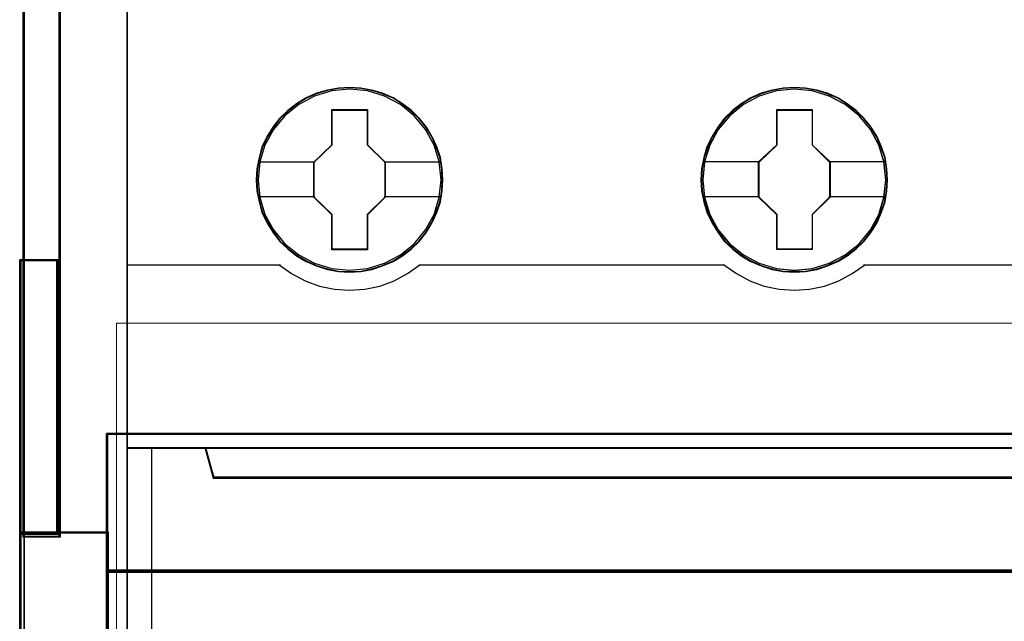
# Model space of a CAD drawing. Header units: millimetres. Extents: x -1290 to 1795, y -4192 to -1311.
# Tile 889 of 1056: x 1427.56 to 1435.53, y -2252.18 to -2247.31. Entities that reach past the tile are written whole.
import ezdxf

# ---------------------------------------------------------------- set-up
doc = ezdxf.new("R2010")
doc.units = ezdxf.units.MM
doc.layers.add('30', color=7, linetype='Continuous')
doc.layers.add('45', color=7, linetype='Continuous')
doc.layers.add('Aparatura', color=7, linetype='Continuous', lineweight=13)

# ---------------------------------------------------------------- blocks, each defined once
blk = doc.blocks.new('*U276')
at = {"layer": '45', "color": 7}
for points in [[(540.381716, -233.620833), (468.360898, -233.620833), (468.360898, -315.649396), (540.381716, -315.649396), (540.381716, -233.620833)], [(481.149122, -241.542588), (481.126731, -241.094659), (481.053958, -240.641199), (480.902815, -240.21539), (480.723683, -239.800641), (480.488571, -239.413542), (480.208677, -239.065152), (479.878402, -238.744413), (479.514539, -238.467913), (479.145078, -238.224594), (478.714041, -238.042104), (478.283003, -237.914914), (477.829574, -237.831965), (477.376146, -237.804315), (476.922717, -237.831965), (476.480483, -237.914914), (476.032652, -238.042104), (475.618409, -238.224594), (475.232154, -238.467913), (474.873889, -238.744413), (474.538016, -239.065152), (474.274915, -239.413542), (474.034206, -239.800641), (473.832682, -240.21539), (473.715127, -240.641199), (473.62556, -241.094659), (473.597571, -241.542588), (473.62556, -241.990517), (473.715127, -242.427386), (473.832682, -242.858725), (474.034206, -243.267945), (474.274915, -243.660574), (474.538016, -244.020023), (474.873889, -244.335233), (475.232154, -244.611732), (475.618409, -244.843992), (476.032652, -245.026481), (476.480483, -245.164731), (476.922717, -245.253211), (477.376146, -245.275331), (477.829574, -245.253211), (478.283003, -245.164731), (478.714041, -245.026481), (479.145078, -244.843992), (479.514539, -244.611732), (479.878402, -244.335233), (480.208677, -244.020023), (480.488571, -243.660574), (480.723683, -243.267945), (480.902815, -242.858725), (481.053958, -242.427386), (481.126731, -241.990517), (481.149122, -241.542588)], [(481.149122, -241.542588), (481.126731, -241.094659), (481.053958, -240.641199), (480.902815, -240.21539), (480.723683, -239.800641), (480.488571, -239.413542), (480.208677, -239.065152), (479.878402, -238.744413), (479.514539, -238.467913), (479.145078, -238.224594), (478.714041, -238.042104), (478.283003, -237.914914), (477.829574, -237.831965), (477.376146, -237.804315), (476.922717, -237.831965), (476.480483, -237.914914), (476.032652, -238.042104), (475.618409, -238.224594), (475.232154, -238.467913), (474.873889, -238.744413), (474.538016, -239.065152), (474.274915, -239.413542), (474.034206, -239.800641), (473.832682, -240.21539), (473.715127, -240.641199), (473.62556, -241.094659), (473.597571, -241.542588), (473.62556, -241.990517), (473.715127, -242.427386), (473.832682, -242.858725), (474.034206, -243.267945), (474.274915, -243.660574), (474.538016, -244.020023), (474.873889, -244.335233), (475.232154, -244.611732), (475.618409, -244.843992), (476.032652, -245.026481), (476.480483, -245.164731), (476.922717, -245.253211), (477.376146, -245.275331), (477.829574, -245.253211), (478.283003, -245.164731), (478.714041, -245.026481), (479.145078, -244.843992), (479.514539, -244.611732), (479.878402, -244.335233), (480.208677, -244.020023), (480.488571, -243.660574), (480.723683, -243.267945), (480.902815, -242.858725), (481.053958, -242.427386), (481.126731, -241.990517), (481.149122, -241.542588)], [(499.150746, -241.542588), (499.122758, -241.094659), (499.055585, -240.641199), (498.898849, -240.21539), (498.719722, -239.800641), (498.484617, -239.408012), (498.204731, -239.065152), (497.874466, -238.744413), (497.510614, -238.467913), (497.141165, -238.224594), (496.71014, -238.042104), (496.284713, -237.914914), (495.8257, -237.831965), (495.372285, -237.804315), (494.91887, -237.831965), (494.47665, -237.914914), (494.028832, -238.042104), (493.620199, -238.224594), (493.228358, -238.467913), (492.870104, -238.744413), (492.539839, -239.065152), (492.276746, -239.408012), (492.030446, -239.800641), (491.834526, -240.21539), (491.711376, -240.641199), (491.621812, -241.094659), (491.593824, -241.542588), (491.621812, -241.990517), (491.711376, -242.427386), (491.834526, -242.853195), (492.030446, -243.267945), (492.276746, -243.660574), (492.539839, -244.020023), (492.870104, -244.335233), (493.228358, -244.611732), (493.620199, -244.843992), (494.028832, -245.026481), (494.47665, -245.164731), (494.91887, -245.253211), (495.372285, -245.275331), (495.8257, -245.253211), (496.284713, -245.164731), (496.71014, -245.026481), (497.141165, -244.843992), (497.510614, -244.611732), (497.874466, -244.335233), (498.204731, -244.020023), (498.484617, -243.660574), (498.719722, -243.267945), (498.898849, -242.853195), (499.055585, -242.427386), (499.122758, -241.990517), (499.150746, -241.542588)], [(499.150746, -241.542588), (499.122758, -241.094659), (499.055585, -240.641199), (498.898849, -240.21539), (498.719722, -239.800641), (498.484617, -239.408012), (498.204731, -239.065152), (497.874466, -238.744413), (497.510614, -238.467913), (497.141165, -238.224594), (496.71014, -238.042104), (496.284713, -237.914914), (495.8257, -237.831965), (495.372285, -237.804315), (494.91887, -237.831965), (494.47665, -237.914914), (494.028832, -238.042104), (493.620199, -238.224594), (493.228358, -238.467913), (492.870104, -238.744413), (492.539839, -239.065152), (492.276746, -239.408012), (492.030446, -239.800641), (491.834526, -240.21539), (491.711376, -240.641199), (491.621812, -241.094659), (491.593824, -241.542588), (491.621812, -241.990517), (491.711376, -242.427386), (491.834526, -242.853195), (492.030446, -243.267945), (492.276746, -243.660574), (492.539839, -244.020023), (492.870104, -244.335233), (493.228358, -244.611732), (493.620199, -244.843992), (494.028832, -245.026481), (494.47665, -245.164731), (494.91887, -245.253211), (495.372285, -245.275331), (495.8257, -245.253211), (496.284713, -245.164731), (496.71014, -245.026481), (497.141165, -244.843992), (497.510614, -244.611732), (497.874466, -244.335233), (498.204731, -244.020023), (498.484617, -243.660574), (498.719722, -243.267945), (498.898849, -242.853195), (499.055585, -242.427386), (499.122758, -241.990517), (499.150746, -241.542588)], [(499.129262, -241.542572), (499.101433, -241.097226), (499.034642, -240.646383), (498.878797, -240.223029), (498.700689, -239.810672), (498.466921, -239.420308), (498.188627, -239.079426), (497.860239, -238.760536), (497.498456, -238.485632), (497.131107, -238.243716), (496.702533, -238.062279), (496.279525, -237.935822), (495.823122, -237.853351), (495.372285, -237.82586), (494.921448, -237.853351), (494.481742, -237.935822), (494.036471, -238.062279), (493.630161, -238.243716), (493.240548, -238.485632), (492.884331, -238.760536), (492.555943, -239.079426), (492.294346, -239.420308), (492.049447, -239.810672), (491.854641, -240.223029), (491.732191, -240.646383), (491.643137, -241.097226), (491.615308, -241.542572), (491.643137, -241.987917), (491.732191, -242.422267), (491.854641, -242.84562), (492.049447, -243.257977), (492.294346, -243.648342), (492.555943, -244.005718), (492.884331, -244.319109), (493.240548, -244.594014), (493.630161, -244.824934), (494.036471, -245.006371), (494.481742, -245.143823), (494.921448, -245.231793), (495.372285, -245.253785), (495.823122, -245.231793), (496.279525, -245.143823), (496.702533, -245.006371), (497.131107, -244.824934), (497.498456, -244.594014), (497.860239, -244.319109), (498.188627, -244.005718), (498.466921, -243.648342), (498.700689, -243.257977), (498.878797, -242.84562), (499.034642, -242.422267), (499.101433, -241.987917), (499.129262, -241.542572)], [(476.663151, -238.705649), (478.104075, -238.705649), (478.104075, -240.12416), (478.821712, -240.827874), (478.821712, -242.246385), (478.104075, -242.961182), (478.104075, -244.368611), (476.663151, -244.368611), (476.663151, -242.961182), (475.928562, -242.246385), (475.928562, -240.827874), (476.663151, -240.12416), (476.663151, -238.705649)], [(476.663151, -238.705649), (478.104075, -238.705649), (478.104075, -238.705649), (478.104075, -240.12416), (478.104075, -240.12416), (478.821712, -240.827874), (478.821712, -240.827874), (478.821712, -242.246385), (478.821712, -242.246385), (478.104075, -242.961182), (478.104075, -242.961182), (478.104075, -244.368611), (478.104075, -244.368611), (476.663151, -244.368611), (476.663151, -244.368611), (476.663151, -242.961182), (476.663151, -242.961182), (475.928562, -242.246385), (475.928562, -242.246385), (475.928562, -240.827874), (475.928562, -240.827874), (476.663151, -240.12416), (476.663151, -240.12416), (476.663151, -238.705649), (476.663151, -238.705649)], [(476.674179, -238.727194), (478.094596, -238.727194), (478.094596, -240.134911), (478.802018, -240.833271), (478.802018, -242.240988), (478.094596, -242.950346), (478.094596, -244.347065), (476.674179, -244.347065), (476.674179, -242.950346), (475.950046, -242.240988), (475.950046, -240.833271), (476.674179, -240.134911), (476.674179, -238.727194)], [(494.666845, -238.705649), (496.102118, -238.705649), (496.102118, -240.124198), (496.819755, -240.822391), (496.819755, -242.246482), (496.102118, -242.961298), (496.102118, -244.363224), (494.666845, -244.363224), (494.666845, -242.961298), (493.926605, -242.246482), (493.926605, -240.822391), (494.666845, -240.124198), (494.666845, -238.705649)], [(494.666845, -238.705649), (496.102118, -238.705649), (496.102118, -238.705649), (496.102118, -240.124198), (496.102118, -240.124198), (496.819755, -240.822391), (496.819755, -240.822391), (496.819755, -242.246482), (496.819755, -242.246482), (496.102118, -242.961298), (496.102118, -242.961298), (496.102118, -244.363224), (496.102118, -244.363224), (494.666845, -244.363224), (494.666845, -244.363224), (494.666845, -242.961298), (494.666845, -242.961298), (493.926605, -242.246482), (493.926605, -242.246482), (493.926605, -240.822391), (493.926605, -240.822391), (494.666845, -240.124198), (494.666845, -240.124198), (494.666845, -238.705649), (494.666845, -238.705649)], [(494.676003, -238.727194), (496.090848, -238.727194), (496.090848, -240.13494), (496.798271, -240.827814), (496.798271, -242.241058), (496.090848, -242.95043), (496.090848, -244.341678), (494.676003, -244.341678), (494.676003, -242.95043), (493.946299, -242.241058), (493.946299, -240.827814), (494.676003, -240.13494), (494.676003, -238.727194)], [(536.884345, -253.569385), (471.857787, -253.569385), (471.534826, -252.383659), (468.360898, -252.383659), (468.360898, -266.557224), (469.107049, -266.557224), (469.107049, -265.928513), (469.107049, -265.255682), (469.107049, -262.112129), (471.462438, -261.874984), (473.817827, -261.709534), (476.178785, -261.626809), (478.545311, -261.626809), (480.906268, -261.709534), (483.261657, -261.874984), (485.617046, -262.112129), (485.617046, -265.255682), (485.617046, -265.928513), (485.617046, -266.557224), (486.363198, -266.557224), (539.38451, -266.557224), (539.38451, -252.383659), (537.207306, -252.383659), (536.884345, -253.569385)], [(471.856315, -253.609976), (536.886298, -253.609976), (537.209276, -252.383659), (471.533337, -252.383659), (471.856315, -253.609976)]]:
    blk.add_lwpolyline(points, close=True, dxfattribs=at)
at = {"layer": '45', "color": 139}
for points in [[(540.381716, -233.620833), (468.360898, -233.620833), (468.360898, -315.649396), (540.381716, -315.649396), (540.381716, -233.620833)], [(481.08109, -241.53713), (481.008313, -240.818203), (480.801176, -240.137988), (480.454082, -239.502014), (479.995022, -238.948994), (479.435193, -238.495517), (478.79139, -238.158175), (478.097202, -237.942497), (477.375023, -237.876134), (476.652844, -237.942497), (475.964254, -238.158175), (475.320451, -238.495517), (474.755024, -238.948994), (474.295964, -239.502014), (473.954469, -240.137988), (473.741734, -240.818203), (473.674554, -241.53713), (473.741734, -242.250526), (473.954469, -242.941802), (474.295964, -243.566715), (474.755024, -244.125265), (475.320451, -244.578742), (475.964254, -244.916085), (476.652844, -245.126232), (477.375023, -245.198125), (478.097202, -245.126232), (478.79139, -244.916085), (479.435193, -244.578742), (479.995022, -244.125265), (480.454082, -243.566715), (480.801176, -242.941802), (481.008313, -242.250526), (481.08109, -241.53713)], [(499.079134, -241.542516), (499.006358, -240.823589), (498.799228, -240.137844), (498.457743, -239.507401), (497.993099, -238.94885), (497.433287, -238.495373), (496.795102, -238.158031), (496.095337, -237.947883), (495.37318, -237.881521), (494.651023, -237.947883), (493.956857, -238.158031), (493.318671, -238.495373), (492.75886, -238.94885), (492.294216, -239.507401), (491.947133, -240.137844), (491.740002, -240.823589), (491.667227, -241.542516), (491.740002, -242.255912), (491.947133, -242.941658), (492.294216, -243.572101), (492.75886, -244.125122), (493.318671, -244.578598), (493.956857, -244.915941), (494.651023, -245.131619), (495.37318, -245.203512), (496.095337, -245.131619), (496.795102, -244.915941), (497.433287, -244.578598), (497.993099, -244.125122), (498.457743, -243.572101), (498.799228, -242.941658), (499.006358, -242.255912), (499.079134, -241.542516)], [(499.079134, -241.53713), (499.000758, -240.818203), (498.793621, -240.137988), (498.452125, -239.502014), (497.993066, -238.948994), (497.433237, -238.495517), (496.789434, -238.158175), (496.089647, -237.942497), (495.373066, -237.876134), (494.650887, -237.942497), (493.956699, -238.158175), (493.318495, -238.495517), (492.753067, -238.948994), (492.294008, -239.502014), (491.952512, -240.137988), (491.739777, -240.818203), (491.672598, -241.53713), (491.739777, -242.250526), (491.952512, -242.941802), (492.294008, -243.566715), (492.753067, -244.125265), (493.318495, -244.578742), (493.956699, -244.916085), (494.650887, -245.126232), (495.373066, -245.198125), (496.089647, -245.126232), (496.789434, -244.916085), (497.433237, -244.578742), (497.993066, -244.125265), (498.452125, -243.566715), (498.793621, -242.941802), (499.000758, -242.250526), (499.079134, -241.53713)]]:
    blk.add_lwpolyline(points, close=True, dxfattribs=at)
at = {"layer": '45', "color": 59}
for points in [[(540.360232, -233.642379), (468.382381, -233.642379), (468.382381, -315.62785), (540.360232, -315.62785), (540.360232, -233.642379)], [(481.127639, -241.542572), (481.105374, -241.097226), (481.033016, -240.646383), (480.882733, -240.223029), (480.70462, -239.810672), (480.470846, -239.425806), (480.192544, -239.079426), (479.864148, -238.760536), (479.502356, -238.485632), (479.134997, -238.243716), (478.706412, -238.062279), (478.277828, -237.935822), (477.826979, -237.853351), (477.37613, -237.82586), (476.925281, -237.853351), (476.485564, -237.935822), (476.040281, -238.062279), (475.628394, -238.243716), (475.244337, -238.485632), (474.888111, -238.760536), (474.554149, -239.079426), (474.292545, -239.425806), (474.053206, -239.810672), (473.852828, -240.223029), (473.735941, -240.646383), (473.646885, -241.097226), (473.619055, -241.542572), (473.646885, -241.987917), (473.735941, -242.422267), (473.852828, -242.851118), (474.053206, -243.257977), (474.292545, -243.648342), (474.554149, -244.005718), (474.888111, -244.319109), (475.244337, -244.594014), (475.628394, -244.824934), (476.040281, -245.006371), (476.485564, -245.143823), (476.925281, -245.231793), (477.37613, -245.253785), (477.826979, -245.231793), (478.277828, -245.143823), (478.706412, -245.006371), (479.134997, -244.824934), (479.502356, -244.594014), (479.864148, -244.319109), (480.192544, -244.005718), (480.470846, -243.648342), (480.70462, -243.257977), (480.882733, -242.851118), (481.033016, -242.422267), (481.105374, -241.987917), (481.127639, -241.542572)], [(471.856315, -253.609976), (536.886298, -253.609976), (537.209276, -252.383659), (471.533337, -252.383659), (471.856315, -253.609976)]]:
    blk.add_lwpolyline(points, close=True, dxfattribs=at)
at = {"layer": '45', "color": 7}
for points in [[(473.669183, -240.811753), (475.97332, -240.811753)], [(478.778744, -240.811753), (481.08109, -240.811753)], [(491.667227, -240.806367), (493.969573, -240.806367)], [(496.774997, -240.806367), (499.079134, -240.806367)], [(473.669183, -242.219414), (475.97332, -242.219414)], [(478.778744, -242.219414), (481.08109, -242.219414)], [(491.667227, -242.219414), (493.969573, -242.219414)], [(496.774997, -242.219414), (499.079134, -242.219414)]]:
    blk.add_lwpolyline(points, dxfattribs=at)
at = {"layer": '45', "color": 139}
for points in [[(468.360898, -244.979076), (474.576874, -244.979076)], [(474.532116, -244.979076), (475.031323, -245.334682), (475.581011, -245.621461), (476.158745, -245.839413), (476.764525, -245.965595), (477.370304, -246.01148), (477.99291, -245.965595), (478.59869, -245.839413), (479.176424, -245.621461), (479.720503, -245.334682), (480.225319, -244.979076)], [(480.180562, -244.979076), (492.567756, -244.979076)], [(492.522998, -244.979076), (493.027793, -245.334682), (493.571849, -245.621461), (494.149559, -245.839413), (494.760922, -245.965595), (495.366676, -246.01148), (495.989257, -245.965595), (496.595011, -245.839413), (497.172721, -245.621461), (497.716777, -245.334682), (498.221572, -244.979076)], [(498.176814, -244.979076), (510.564008, -244.979076)], [(468.360898, -252.383659), (540.381716, -252.383659)], [(471.533337, -252.383659), (471.900352, -253.609976)], [(471.855594, -253.566884), (536.88702, -253.566884)]]:
    blk.add_lwpolyline(points, dxfattribs=at)
at = {"layer": '45', "color": 140}
for points in [[(536.884345, -253.569385), (471.857787, -253.569385), (471.534826, -252.383659), (468.360898, -252.383659), (468.360898, -266.557224), (469.107049, -266.557224), (469.107049, -265.928513), (469.107049, -265.255682), (469.107049, -262.112129), (471.462438, -261.874984), (473.817827, -261.709534), (476.178785, -261.626809), (478.545311, -261.626809), (480.906268, -261.709534), (483.261657, -261.874984), (485.617046, -262.112129), (485.617046, -265.255682), (485.617046, -265.928513), (485.617046, -266.557224), (486.363198, -266.557224), (539.38451, -266.557224), (539.38451, -252.383659), (537.207306, -252.383659), (536.884345, -253.569385)], [(536.866101, -253.587326), (471.877244, -253.587326), (471.55447, -252.405205), (468.382381, -252.405205), (468.382381, -266.535678), (469.1281, -266.535678), (469.1281, -265.908879), (469.1281, -265.238094), (469.1281, -262.104098), (471.482124, -261.867673), (473.836147, -261.702726), (476.195736, -261.620253), (478.56089, -261.620253), (480.920478, -261.702726), (483.274502, -261.867673), (485.628525, -262.104098), (485.628525, -265.238094), (485.628525, -265.908879), (485.628525, -266.535678), (486.374244, -266.535678), (539.364816, -266.535678), (539.364816, -252.405205), (537.188875, -252.405205), (536.866101, -253.587326)], [(471.877588, -253.58843), (536.865026, -253.58843), (537.187793, -252.405205), (471.554821, -252.405205), (471.877588, -253.58843)]]:
    blk.add_lwpolyline(points, close=True, dxfattribs=at)
blk.add_lwpolyline([(469.356313, -252.383659), (469.356313, -262.091851)], dxfattribs=at)
blk = doc.blocks.new('*U295')
at = {"layer": '30', "color": 7}
for points in [[(113.649238, -561.007913), (113.649238, -549.915402), (113.649238, -561.007913)], [(113.649238, -561.007913), (113.649238, -549.915402), (113.649238, -561.007913)], [(115.244409, -561.007913), (115.244409, -549.915402), (113.649238, -549.915402), (113.649238, -561.007913), (115.244409, -561.007913)], [(115.201441, -560.964822), (115.201441, -549.958494), (113.692205, -549.958494), (113.692205, -560.964822), (115.201441, -560.964822)], [(115.156683, -561.007913), (115.156683, -549.915402), (115.156683, -561.007913)], [(115.156683, -561.007913), (115.156683, -549.915402), (115.156683, -561.007913)], [(117.158256, -556.941138), (548.842747, -556.941138), (117.158256, -556.941138)], [(117.158256, -556.941138), (117.158256, -559.55357), (117.158256, -556.941138)], [(548.842747, -556.941138), (117.158256, -556.941138), (117.158256, -559.506021), (117.158256, -560.983616), (117.158256, -562.544849), (548.842747, -562.544849), (548.842747, -560.983616), (548.842747, -559.506021), (548.842747, -556.941138)], [(117.158256, -562.544849), (117.158256, -559.467387), (117.158256, -562.544849)], [(113.649238, -560.92173), (117.245982, -560.92173), (113.649238, -560.92173)], [(113.649238, -560.92173), (113.649238, -588.013815), (113.649238, -560.92173)], [(115.194714, -560.92173), (113.649238, -560.92173), (113.649238, -588.013815), (115.194714, -588.013815), (117.245982, -588.013815), (117.245982, -586.554587), (117.245982, -585.040293), (117.245982, -563.977849), (117.245982, -562.463556), (117.245982, -560.92173), (115.194714, -560.92173)], [(115.200756, -560.964822), (113.692205, -560.964822), (113.692205, -587.970723), (115.200756, -587.970723), (117.203014, -587.970723), (117.203014, -586.516137), (117.203014, -585.006661), (117.203014, -564.011219), (117.203014, -562.501743), (117.203014, -560.964822), (115.200756, -560.964822)], [(117.158256, -562.458666), (548.842747, -562.458666), (117.158256, -562.458666)], [(117.158256, -564.054853), (117.158256, -562.458666), (117.158256, -564.054853)], [(548.842747, -562.458666), (117.158256, -562.458666), (117.158256, -563.973461), (117.158256, -585.042881), (117.158256, -586.557676), (548.842747, -586.557676), (548.842747, -585.042881), (548.842747, -563.973461), (548.842747, -562.458666)], [(117.158256, -563.966874), (117.158256, -585.049468), (117.158256, -563.966874)]]:
    blk.add_lwpolyline(points, close=True, dxfattribs=at)
at = {"layer": '30', "color": 59}
for points in [[(113.649238, -549.915402), (115.244409, -549.915402), (113.649238, -549.915402)], [(548.79978, -556.98423), (117.201224, -556.98423), (117.201224, -559.509665), (117.201224, -560.964536), (117.201224, -562.501758), (548.79978, -562.501758), (548.79978, -560.964536), (548.79978, -559.509665), (548.79978, -556.98423)]]:
    blk.add_lwpolyline(points, close=True, dxfattribs=at)

msp = doc.modelspace()

# ---------------------------------------------------------------- linework, layer by layer
at = {"layer": 'Aparatura', "color": 7, "lineweight": 13}
for points in [[(1427.591, -2277.3445), (1427.591, -2260.9842), (1427.591, -2260.7757), (1427.591, -2256.8837), (1427.591, -2251.4905), (1427.591, -2249.2943), (1427.591, -2247.5985), (1427.591, -2247.4039), (1427.591, -2231.0157), (1427.591, -2230.8211), (1427.591, -2226.9291), (1427.591, -2221.5359), (1427.591, -2219.3397), (1427.591, -2217.6439), (1427.591, -2217.4354), (1427.591, -2201.0612), (1427.591, -2200.8527), (1427.591, -2196.9607), (1427.591, -2191.5675), (1427.591, -2189.3713), (1427.591, -2187.6755), (1427.591, -2187.4809), (1427.591, -2171.0928)], [(1427.591, -2277.3445), (1427.591, -2260.9842), (1427.591, -2260.7757), (1427.591, -2256.8837), (1427.591, -2251.4905), (1427.591, -2249.2943), (1427.591, -2247.5985), (1427.591, -2247.4039), (1427.591, -2231.0157), (1427.591, -2230.8211), (1427.591, -2226.9291), (1427.591, -2221.5359), (1427.591, -2219.3397), (1427.591, -2217.6439), (1427.591, -2217.4354), (1427.591, -2201.0612), (1427.591, -2200.8527), (1427.591, -2196.9607), (1427.591, -2191.5675), (1427.591, -2189.3713), (1427.591, -2187.6755), (1427.591, -2187.4809), (1427.591, -2171.0928)], [(1427.5981, -2277.3475), (1427.5981, -2260.9859), (1427.5981, -2260.7774), (1427.5981, -2256.885), (1427.5981, -2251.4914), (1427.5981, -2249.295), (1427.5981, -2247.5991), (1427.5981, -2247.4045), (1427.5981, -2231.0151), (1427.5981, -2230.8205), (1427.5981, -2226.9282), (1427.5981, -2221.5346), (1427.5981, -2219.3382), (1427.5981, -2217.6423), (1427.5981, -2217.4337), (1427.5981, -2201.0583), (1427.5981, -2200.8497), (1427.5981, -2196.9574), (1427.5981, -2191.5638), (1427.5981, -2189.3674), (1427.5981, -2187.6715), (1427.5981, -2187.4769), (1427.5981, -2171.0875)], [(1427.5981, -2277.3475), (1427.5981, -2260.9859), (1427.5981, -2260.7774), (1427.5981, -2256.885), (1427.5981, -2251.4914), (1427.5981, -2249.295), (1427.5981, -2247.5991), (1427.5981, -2247.4045), (1427.5981, -2231.0151), (1427.5981, -2230.8205), (1427.5981, -2226.9282), (1427.5981, -2221.5346), (1427.5981, -2219.3382), (1427.5981, -2217.6423), (1427.5981, -2217.4337), (1427.5981, -2201.0583), (1427.5981, -2200.8497), (1427.5981, -2196.9574), (1427.5981, -2191.5638), (1427.5981, -2189.3674), (1427.5981, -2187.6715), (1427.5981, -2187.4769), (1427.5981, -2171.0875)], [(1428.3433, -2258.7639), (1428.3433, -2249.7674), (1514.6895, -2249.7674), (1514.6895, -2258.7639)]]:
    msp.add_lwpolyline(points, dxfattribs=at)
for points in [[(1427.8903, -2230.816), (1427.8903, -2226.9217), (1427.5834, -2226.9217), (1427.5834, -2230.816), (1427.5834, -2231.0108), (1427.5834, -2247.4088), (1427.5834, -2247.6036), (1427.5834, -2249.3004), (1427.5834, -2251.4979), (1427.8903, -2251.4979), (1427.8903, -2249.3004), (1427.8903, -2247.6036), (1427.8903, -2247.4088), (1427.8903, -2231.0108), (1427.8903, -2230.816)], [(1427.8831, -2230.8213), (1427.8831, -2226.9292), (1427.5906, -2226.9292), (1427.5906, -2230.8213), (1427.5906, -2231.0159), (1427.5906, -2247.4041), (1427.5906, -2247.5987), (1427.5906, -2249.2945), (1427.5906, -2251.4907), (1427.8831, -2251.4907), (1427.8831, -2249.2945), (1427.8831, -2247.5987), (1427.8831, -2247.4041), (1427.8831, -2231.0159), (1427.8831, -2230.8213)], [(1427.5834, -2247.4114), (1427.5834, -2231.0082), (1427.5834, -2247.4114)], [(1427.8753, -2247.4114), (1427.8753, -2231.0082), (1427.8753, -2247.4114)], [(1427.5834, -2247.3963), (1427.5834, -2247.606), (1427.5834, -2247.3963)], [(1427.8753, -2247.3963), (1427.8753, -2247.606), (1427.8753, -2247.3963)], [(1427.5834, -2247.591), (1427.5834, -2249.3017), (1427.5834, -2247.591)], [(1427.8753, -2247.591), (1427.8753, -2249.3017), (1427.8753, -2247.591)], [(1427.5834, -2251.4979), (1427.5834, -2249.287), (1427.5834, -2251.4979)], [(1427.5834, -2251.4979), (1427.5834, -2249.287), (1427.5834, -2251.4979)], [(1427.8753, -2251.4979), (1427.8753, -2249.287), (1427.8753, -2251.4979)], [(1427.8753, -2251.4979), (1427.8753, -2249.287), (1427.8753, -2251.4979)], [(1514.6895, -2258.7639), (1428.3433, -2258.7639), (1428.3433, -2249.7674), (1514.6895, -2249.7674), (1514.6895, -2258.7639)]]:
    msp.add_lwpolyline(points, close=True, dxfattribs=at)

# ---------------------------------------------------------------- block references
at = {"layer": 'Aparatura', "color": 7, "lineweight": 13, "xscale": 0.2, "yscale": 0.2, "zscale": 0.2}
for name, p in [('*U276', (1334.7531, -2200.2994)), ('*U295', (1404.8289, -2139.2723))]:
    msp.add_blockref(name, p, dxfattribs=at)

doc.saveas('drawing.dxf')
